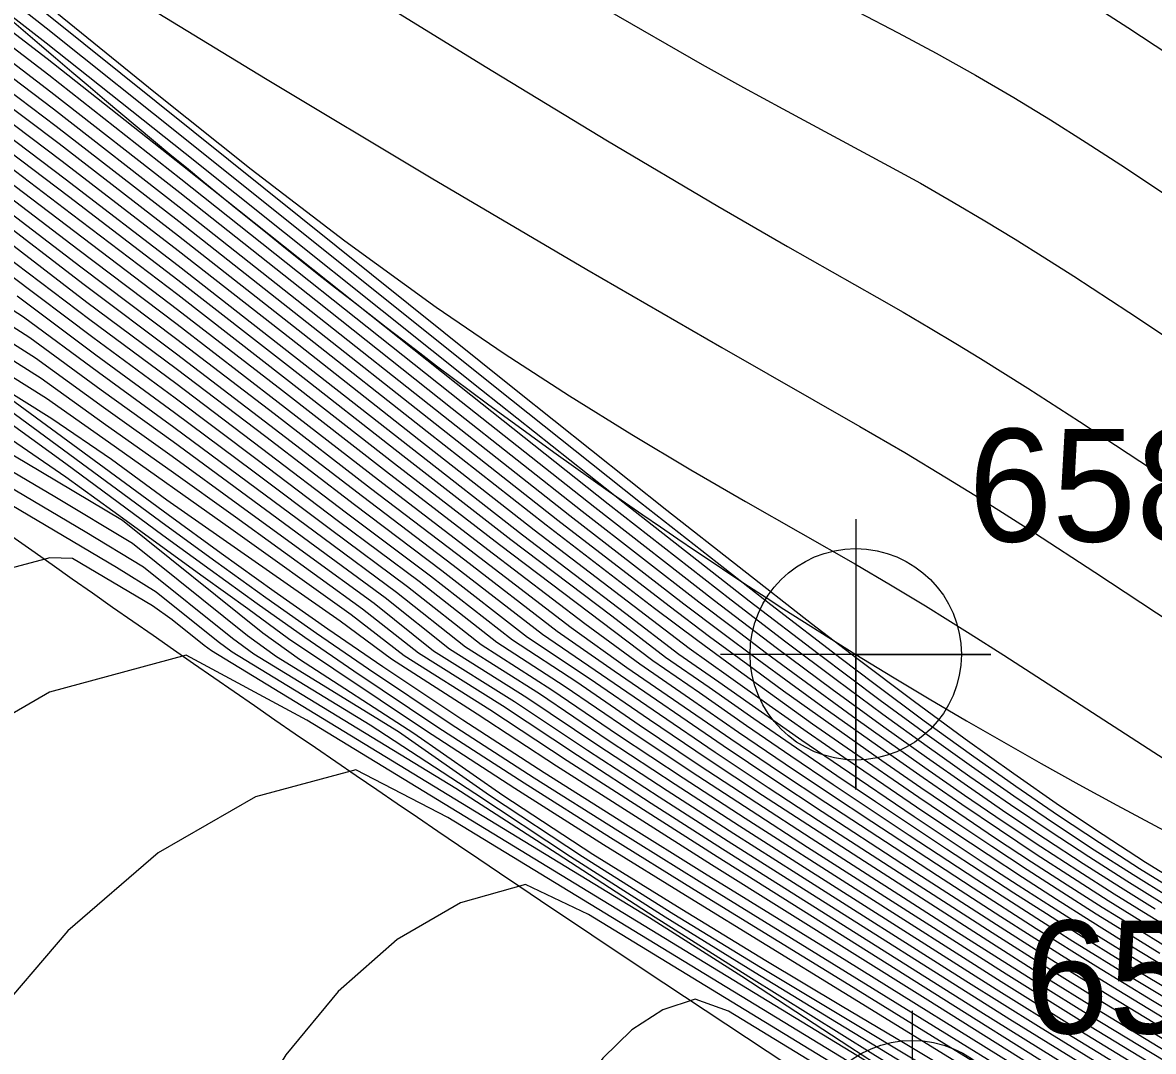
# Model space of a CAD drawing. Extents: x 2602990 to 2605851, y 618069 to 619180.
# Drawn here: x 2604165.91 to 2604190.99, y 618290.84 to 618313.65 of the extents above; entities that cross this region are included whole.
import ezdxf

# ---------------------------------------------------------------- set-up
doc = ezdxf.new("R2010")
doc.units = 0
for name, color, linetype in [('DTM Contours Major', 7, 'Continuous'), ('DTM Contours Minor', 7, 'Continuous'), ('Exist DTM Breakline', 7, 'Continuous'), ('Exist DTM Breakline Cogo Number', 7, 'Continuous'), ('Exist DTM Breakline Cogo Point CELL', 7, 'Continuous'), ('Exist DTM Breakline Underwater', 7, 'Continuous'), ('Exist DTM Breakline Underwater Cogo Number', 7, 'Continuous'), ('Exist DTM Breakline Underwater Cogo Point CELL', 7, 'Continuous')]:
    doc.layers.add(name, color=color, linetype=linetype)

# ---------------------------------------------------------------- blocks, each defined once
blk = doc.blocks.new('EXIST DTM BREAKLINE COGO POINT')
at = {"layer": 'Exist DTM Breakline Cogo Point CELL'}
blk.add_lwpolyline([(0, 0.06), (0, -0.06), (0, 0), (0.06, 0), (-0.06, 0)], dxfattribs=at)
blk.add_circle((0, 0), 0.04688, dxfattribs=at)
blk = doc.blocks.new('EXIST DTM BREAKLINE UNDERWATER COGO POINT')
at = {"layer": 'Exist DTM Breakline Underwater Cogo Point CELL'}
blk.add_lwpolyline([(0, 0.06), (0, -0.06), (0, 0), (0.06, 0), (-0.06, 0)], dxfattribs=at)
blk.add_circle((0, 0), 0.04688, dxfattribs=at)

msp = doc.modelspace()

# ---------------------------------------------------------------- linework, layer by layer
at = {"layer": 'DTM Contours Major'}
for points in [[(2604162.029, 618317.677), (2604166.782, 618313.769), (2604168.852, 618312.095), (2604170.973, 618310.404), (2604173.051, 618308.815), (2604175.083, 618307.341), (2604176.589, 618306.313), (2604178.041, 618305.372), (2604179.425, 618304.514), (2604180.73, 618303.735), (2604181.942, 618303.032), (2604184.383, 618301.64), (2604185.159, 618301.186), (2604185.934, 618300.719), (2604186.929, 618300.1), (2604187.677, 618299.624), (2604191.481, 618297.163)], [(2604164.356, 618312.404), (2604166.782, 618310.58), (2604169.359, 618308.596), (2604172.031, 618306.504), (2604174.698, 618304.407), (2604177.257, 618302.407), (2604180.694, 618299.78), (2604181.569, 618299.162), (2604182.465, 618298.52), (2604183.314, 618297.922), (2604184.125, 618297.36), (2604185.734, 618296.263), (2604186.54, 618295.723), (2604187.324, 618295.202), (2604188.092, 618294.699), (2604188.846, 618294.213), (2604189.592, 618293.74), (2604190.286, 618293.308), (2604190.977, 618292.885), (2604191.666, 618292.469)], [(2604199.984, 618285.348), (2604197.396, 618286.789), (2604196.489, 618287.298), (2604195.621, 618287.793), (2604194.775, 618288.283), (2604193.147, 618289.241), (2604191.046, 618290.503), (2604189.406, 618291.504), (2604187.728, 618292.551), (2604185.198, 618294.162), (2604183.322, 618295.362), (2604182.066, 618296.171), (2604180.74, 618297.037), (2604179.356, 618297.96), (2604177.924, 618298.94), (2604176.429, 618299.903), (2604174.7, 618301.258), (2604172.916, 618302.592), (2604171.111, 618303.956), (2604169.291, 618305.322), (2604167.466, 618306.668), (2604165.636, 618308.046)], [(2604199.117, 618283.245), (2604198.867, 618283.383), (2604194.823, 618285.815), (2604192.585, 618287.177), (2604186.597, 618290.859), (2604184.136, 618292.374), (2604180.804, 618294.42), (2604178.945, 618295.575), (2604177.031, 618296.785), (2604175.116, 618298.024), (2604173.255, 618299.267), (2604172.169, 618300.016), (2604171.111, 618300.764), (2604170.065, 618301.516), (2604169.018, 618302.28), (2604166.866, 618303.865), (2604164.974, 618305.235)], [(2604192.476, 618284.78), (2604190.939, 618285.788), (2604189.471, 618286.771), (2604188.036, 618287.726), (2604186.218, 618288.878), (2604185.921, 618289.05), (2604185.532, 618289.314), (2604181.565, 618291.731), (2604180.826, 618291.994), (2604180.109, 618291.763), (2604179.42, 618291.319), (2604178.779, 618290.69), (2604178.21, 618289.902), (2604177.733, 618288.985), (2604177.37, 618287.964), (2604177.127, 618286.806), (2604177.009, 618285.579), (2604176.992, 618284.297), (2604177.05, 618282.972), (2604177.158, 618281.62), (2604177.291, 618280.255)]]:
    msp.add_lwpolyline(points, dxfattribs=at)
at = {"layer": 'DTM Contours Minor'}
for points in [[(2604167.143, 618325.383), (2604167.838, 618324.78), (2604169.294, 618323.493), (2604170.095, 618322.815), (2604171.621, 618321.618), (2604173.311, 618320.397), (2604175.109, 618319.182), (2604176.96, 618318.005), (2604178.808, 618316.894), (2604180.598, 618315.882), (2604181.617, 618315.335), (2604182.598, 618314.824), (2604184.451, 618313.879), (2604185.327, 618313.427), (2604186.171, 618312.976), (2604187.048, 618312.486), (2604187.893, 618311.99), (2604188.71, 618311.491), (2604189.502, 618310.992), (2604190.271, 618310.495), (2604191.574, 618309.635)], [(2604171.369, 618325.396), (2604172.224, 618324.578), (2604173.408, 618323.553), (2604174.685, 618322.554), (2604176.034, 618321.591), (2604177.431, 618320.673), (2604178.854, 618319.808), (2604180.28, 618319.008), (2604181.358, 618318.442), (2604182.422, 618317.908), (2604184.499, 618316.895), (2604185.507, 618316.395), (2604186.491, 618315.884), (2604187.521, 618315.316), (2604188.521, 618314.731), (2604189.49, 618314.137), (2604190.428, 618313.539), (2604191.335, 618312.945)], [(2604165.342, 618323.009), (2604165.97, 618322.54), (2604167.285, 618321.54), (2604168.002, 618321.005), (2604169.901, 618319.653), (2604172.032, 618318.212), (2604174.302, 618316.74), (2604176.614, 618315.295), (2604178.872, 618313.935), (2604180.981, 618312.718), (2604181.9, 618312.208), (2604182.769, 618311.736), (2604185.115, 618310.478), (2604185.824, 618310.087), (2604186.553, 618309.671), (2604187.253, 618309.258), (2604187.929, 618308.847), (2604188.584, 618308.438), (2604189.225, 618308.029), (2604190.447, 618307.232), (2604192.786, 618305.68)], [(2604165.524, 618319.38), (2604167.853, 618317.886), (2604170.502, 618316.206), (2604173.323, 618314.438), (2604176.167, 618312.678), (2604178.885, 618311.026), (2604181.328, 618309.577), (2604182.877, 618308.687), (2604184.854, 618307.566), (2604185.44, 618307.23), (2604186.039, 618306.879), (2604186.609, 618306.538), (2604187.157, 618306.203), (2604188.21, 618305.543), (2604189.353, 618304.806), (2604191.232, 618303.57)], [(2604164.259, 618316.771), (2604167.64, 618314.642), (2604171.291, 618312.411), (2604174.969, 618310.211), (2604178.426, 618308.177), (2604181.418, 618306.446), (2604184.478, 618304.697), (2604185.479, 618304.115), (2604186.404, 618303.56), (2604187.258, 618303.034), (2604188.352, 618302.339), (2604189.694, 618301.464), (2604192.754, 618299.446)], [(2604163.475, 618316.208), (2604166.481, 618313.819), (2604176.852, 618305.501), (2604180.196, 618302.843), (2604183.41, 618300.33), (2604184.412, 618299.562), (2604185.664, 618298.618), (2604186.818, 618297.768), (2604187.893, 618296.998), (2604188.906, 618296.295), (2604189.876, 618295.646), (2604190.819, 618295.037), (2604191.695, 618294.493)], [(2604163.601, 618315.754), (2604166.429, 618313.532), (2604169.619, 618310.992), (2604176.387, 618305.578), (2604179.613, 618303.013), (2604182.502, 618300.75), (2604184.068, 618299.548), (2604184.791, 618299.002), (2604185.909, 618298.172), (2604186.955, 618297.414), (2604187.942, 618296.717), (2604188.884, 618296.072), (2604189.794, 618295.468), (2604190.685, 618294.896), (2604191.513, 618294.382)], [(2604163.7, 618315.325), (2604166.426, 618313.203), (2604169.516, 618310.756), (2604176.089, 618305.511), (2604179.224, 618303.022), (2604182.025, 618300.83), (2604183.552, 618299.661), (2604184.929, 618298.629), (2604185.97, 618297.867), (2604186.955, 618297.161), (2604187.895, 618296.505), (2604188.799, 618295.891), (2604189.678, 618295.312), (2604190.543, 618294.759), (2604191.347, 618294.26)], [(2604163.791, 618314.904), (2604166.448, 618312.853), (2604169.456, 618310.483), (2604175.848, 618305.394), (2604178.896, 618302.978), (2604181.622, 618300.85), (2604182.838, 618299.919), (2604183.952, 618299.082), (2604184.989, 618298.318), (2604185.976, 618297.604), (2604186.919, 618296.937), (2604187.824, 618296.312), (2604188.701, 618295.721), (2604189.557, 618295.159), (2604190.401, 618294.621), (2604191.186, 618294.132)], [(2604163.882, 618314.485), (2604166.486, 618312.49), (2604169.418, 618310.189), (2604175.634, 618305.252), (2604178.599, 618302.906), (2604181.255, 618300.838), (2604182.623, 618299.797), (2604183.863, 618298.874), (2604185.01, 618298.039), (2604185.957, 618297.363), (2604186.866, 618296.726), (2604187.744, 618296.124), (2604188.598, 618295.552), (2604189.435, 618295.006), (2604190.261, 618294.479), (2604191.03, 618294.001)], [(2604163.978, 618314.064), (2604166.534, 618312.118), (2604169.395, 618309.882), (2604172.412, 618307.495), (2604175.436, 618305.095), (2604178.318, 618302.82), (2604180.909, 618300.808), (2604181.682, 618300.22), (2604182.412, 618299.672), (2604183.104, 618299.158), (2604184.397, 618298.216), (2604185.009, 618297.779), (2604185.923, 618297.133), (2604186.805, 618296.521), (2604187.661, 618295.94), (2604188.495, 618295.384), (2604189.314, 618294.85), (2604190.123, 618294.336), (2604190.877, 618293.867), (2604191.629, 618293.41)], [(2604163.094, 618313.69), (2604166.715, 618310.97), (2604169.363, 618308.922), (2604172.122, 618306.756), (2604174.878, 618304.583), (2604177.518, 618302.516), (2604179.928, 618300.664), (2604180.884, 618299.949), (2604181.781, 618299.289), (2604182.628, 618298.677), (2604183.432, 618298.106), (2604184.2, 618297.568), (2604185.786, 618296.477), (2604186.607, 618295.921), (2604187.408, 618295.387), (2604188.191, 618294.872), (2604188.961, 618294.375), (2604189.723, 618293.892), (2604190.431, 618293.45), (2604191.137, 618293.019)], [(2604164.077, 618313.641), (2604166.589, 618311.739), (2604169.38, 618309.567), (2604172.311, 618307.254), (2604175.245, 618304.929), (2604178.046, 618302.723), (2604180.576, 618300.766), (2604181.413, 618300.133), (2604182.202, 618299.544), (2604182.948, 618298.995), (2604183.658, 618298.481), (2604184.994, 618297.531), (2604185.882, 618296.91), (2604186.741, 618296.32), (2604187.576, 618295.756), (2604188.393, 618295.215), (2604189.195, 618294.694), (2604189.988, 618294.189), (2604190.727, 618293.73), (2604191.463, 618293.281)], [(2604164.182, 618313.215), (2604166.65, 618311.356), (2604169.37, 618309.246), (2604172.215, 618307.007), (2604175.06, 618304.758), (2604177.78, 618302.621), (2604180.25, 618300.718), (2604181.148, 618300.042), (2604181.992, 618299.416), (2604182.789, 618298.835), (2604183.547, 618298.291), (2604184.969, 618297.291), (2604185.835, 618296.692), (2604186.675, 618296.12), (2604187.492, 618295.571), (2604188.291, 618295.044), (2604189.077, 618294.535), (2604189.855, 618294.041), (2604190.578, 618293.591), (2604191.299, 618293.151)], [(2604164.442, 618312.006), (2604166.851, 618310.19), (2604169.355, 618308.268), (2604171.94, 618306.25), (2604174.518, 618304.228), (2604176.998, 618302.296), (2604179.292, 618300.548), (2604180.464, 618299.645), (2604181.355, 618299.036), (2604182.299, 618298.366), (2604183.194, 618297.741), (2604184.048, 618297.155), (2604185.682, 618296.051), (2604187.241, 618295.016), (2604187.993, 618294.525), (2604188.733, 618294.05), (2604189.463, 618293.588), (2604190.141, 618293.165), (2604190.817, 618292.75), (2604192.166, 618291.941), (2604193.522, 618291.147), (2604194.63, 618290.511), (2604195.776, 618289.867), (2604196.19, 618289.641)], [(2604191.977, 618291.82), (2604190.658, 618292.614), (2604189.998, 618293.02), (2604189.334, 618293.434), (2604188.62, 618293.886), (2604187.896, 618294.351), (2604186.404, 618295.326), (2604184.828, 618296.375), (2604183.969, 618296.952), (2604183.072, 618297.562), (2604182.131, 618298.213), (2604181.14, 618298.911), (2604180.172, 618299.573), (2604178.976, 618300.488), (2604176.74, 618302.185), (2604174.339, 618304.048), (2604171.85, 618305.995), (2604169.351, 618307.94), (2604166.921, 618309.798), (2604164.545, 618311.592)], [(2604191.79, 618291.699), (2604190.5, 618292.478), (2604189.206, 618293.279), (2604188.507, 618293.721), (2604187.076, 618294.643), (2604185.575, 618295.629), (2604183.889, 618296.751), (2604182.949, 618297.385), (2604181.962, 618298.061), (2604180.922, 618298.788), (2604179.886, 618299.497), (2604176.483, 618302.072), (2604174.16, 618303.868), (2604171.76, 618305.74), (2604169.347, 618307.611), (2604166.991, 618309.406), (2604164.656, 618311.174)], [(2604192.237, 618291.2), (2604190.972, 618291.957), (2604189.712, 618292.729), (2604188.395, 618293.555), (2604186.995, 618294.456), (2604184.747, 618295.929), (2604183.809, 618296.55), (2604182.825, 618297.209), (2604181.791, 618297.911), (2604180.703, 618298.666), (2604179.597, 618299.425), (2604178.377, 618300.321), (2604176.226, 618301.958), (2604173.982, 618303.687), (2604171.669, 618305.484), (2604169.343, 618307.282), (2604164.779, 618310.743)], [(2604191.417, 618291.456), (2604190.186, 618292.202), (2604188.951, 618292.968), (2604187.606, 618293.822), (2604186.202, 618294.73), (2604183.728, 618296.351), (2604182.7, 618297.034), (2604181.619, 618297.763), (2604179.314, 618299.346), (2604178.075, 618300.233), (2604173.804, 618303.506), (2604171.577, 618305.229), (2604169.337, 618306.954), (2604167.13, 618308.621), (2604164.904, 618310.315)], [(2604191.232, 618291.333), (2604190.029, 618292.064), (2604188.824, 618292.811), (2604187.51, 618293.644), (2604185.413, 618294.999), (2604183.647, 618296.152), (2604182.574, 618296.86), (2604181.445, 618297.615), (2604179.031, 618299.27), (2604177.763, 618300.152), (2604175.715, 618301.728), (2604173.626, 618303.324), (2604171.485, 618304.974), (2604169.33, 618306.626), (2604167.199, 618308.229), (2604165.043, 618309.871)], [(2604191.639, 618290.853), (2604189.873, 618291.924), (2604188.698, 618292.654), (2604187.414, 618293.467), (2604185.359, 618294.79), (2604183.565, 618295.954), (2604182.447, 618296.686), (2604181.27, 618297.469), (2604180.036, 618298.308), (2604178.75, 618299.191), (2604177.439, 618300.083), (2604175.46, 618301.611), (2604173.448, 618303.142), (2604171.392, 618304.719), (2604169.323, 618306.299), (2604167.268, 618307.838), (2604165.183, 618309.43)], [(2604193.494, 618286.142), (2604190.1, 618288.226), (2604187.907, 618289.558), (2604185.485, 618291.006), (2604184.052, 618291.856), (2604182.396, 618292.848), (2604180.532, 618293.983), (2604178.559, 618295.204), (2604176.559, 618296.515), (2604174.588, 618297.89), (2604172.048, 618299.528), (2604171.234, 618300.113), (2604168.119, 618302.614), (2604165.961, 618303.898), (2604156.937, 618309.231)], [(2604191.441, 618290.737), (2604189.717, 618291.785), (2604188.571, 618292.496), (2604187.318, 618293.289), (2604184.581, 618295.048), (2604182.32, 618296.514), (2604181.095, 618297.324), (2604179.811, 618298.191), (2604178.473, 618299.111), (2604177.108, 618300.019), (2604175.206, 618301.494), (2604173.27, 618302.959), (2604171.299, 618304.464), (2604169.313, 618305.973), (2604167.334, 618307.447), (2604165.329, 618308.981)], [(2604192.489, 618288.678), (2604189.76, 618290.339), (2604187.81, 618291.546), (2604183.006, 618294.576), (2604181.559, 618295.493), (2604180.029, 618296.474), (2604178.441, 618297.51), (2604176.822, 618298.592), (2604175.024, 618299.713), (2604173.703, 618300.772), (2604172.216, 618301.851), (2604170.726, 618302.939), (2604169.224, 618304.03), (2604167.699, 618305.117), (2604166.19, 618306.211), (2604162.52, 618308.544)], [(2604191.243, 618290.62), (2604189.561, 618291.645), (2604188.445, 618292.338), (2604186.588, 618293.515), (2604183.403, 618295.559), (2604182.193, 618296.342), (2604180.918, 618297.18), (2604179.584, 618298.075), (2604178.199, 618299.028), (2604176.771, 618299.958), (2604174.952, 618301.376), (2604173.093, 618302.776), (2604171.205, 618304.21), (2604169.303, 618305.647), (2604167.401, 618307.057), (2604165.485, 618308.512)], [(2604199.564, 618282.151), (2604198.456, 618282.842), (2604189.914, 618288.096), (2604187.732, 618289.424), (2604182.273, 618292.703), (2604180.353, 618293.878), (2604178.324, 618295.157), (2604176.262, 618296.515), (2604174.245, 618297.925), (2604171.537, 618299.59), (2604170.896, 618300.054), (2604168.346, 618302.102), (2604166.623, 618303.132), (2604163.057, 618305.235), (2604159.445, 618307.371), (2604157.565, 618308.199), (2604154.032, 618307.163), (2604150.179, 618305.083), (2604146.158, 618302.243), (2604142.116, 618298.925), (2604138.204, 618295.412), (2604134.572, 618291.986), (2604132.198, 618289.704), (2604130.078, 618287.602)], [(2604191.421, 618289.086), (2604189.101, 618290.507), (2604187.167, 618291.71), (2604181.435, 618295.323), (2604179.853, 618296.334), (2604178.214, 618297.398), (2604176.549, 618298.503), (2604174.691, 618299.666), (2604173.448, 618300.646), (2604170.628, 618302.682), (2604169.2, 618303.707), (2604167.747, 618304.731), (2604166.319, 618305.76), (2604162.532, 618308.152)], [(2604192.818, 618288.96), (2604190.651, 618290.269), (2604189.095, 618291.222), (2604187.504, 618292.214), (2604183.162, 618294.969), (2604181.811, 618295.831), (2604180.384, 618296.754), (2604178.899, 618297.734), (2604177.373, 618298.765), (2604175.732, 618299.803), (2604174.199, 618301.018), (2604172.565, 618302.224), (2604170.921, 618303.448), (2604169.264, 618304.676), (2604167.591, 618305.892), (2604165.924, 618307.12), (2604164.191, 618308.233)], [(2604192.653, 618288.819), (2604190.454, 618290.152), (2604188.44, 618291.391), (2604186.834, 618292.398), (2604183.082, 618294.773), (2604181.683, 618295.663), (2604180.204, 618296.615), (2604178.667, 618297.623), (2604177.095, 618298.68), (2604175.377, 618299.759), (2604173.947, 618300.897), (2604172.386, 618302.04), (2604169.243, 618304.354), (2604167.648, 618305.504), (2604166.063, 618306.664), (2604164.283, 618307.802)], [(2604192.982, 618289.1), (2604190.848, 618290.386), (2604189.251, 618291.364), (2604187.616, 618292.383), (2604184.459, 618294.39), (2604181.938, 618296.001), (2604180.562, 618296.895), (2604179.127, 618297.846), (2604177.648, 618298.852), (2604176.082, 618299.852), (2604174.448, 618301.138), (2604172.74, 618302.408), (2604171.016, 618303.702), (2604169.278, 618304.999), (2604167.53, 618306.28), (2604165.784, 618307.583)], [(2604191.232, 618288.962), (2604188.474, 618290.656), (2604186.541, 618291.864), (2604181.313, 618295.152), (2604179.678, 618296.192), (2604177.987, 618297.284), (2604176.274, 618298.412), (2604174.372, 618299.61), (2604173.196, 618300.517), (2604170.523, 618302.424), (2604167.809, 618304.35), (2604166.436, 618305.313), (2604164.482, 618306.539)], [(2604191.043, 618288.838), (2604188.32, 618290.515), (2604185.929, 618292.009), (2604181.19, 618294.979), (2604179.5, 618296.048), (2604177.753, 618297.167), (2604175.99, 618298.318), (2604174.088, 618299.534), (2604172.948, 618300.376), (2604169.108, 618303.062), (2604167.878, 618303.965), (2604166.552, 618304.868), (2604164.529, 618306.132)], [(2604191.836, 618288.117), (2604188.163, 618290.373), (2604184.189, 618292.837), (2604181.033, 618294.785), (2604179.283, 618295.876), (2604177.48, 618297.017), (2604175.67, 618298.187), (2604173.899, 618299.366), (2604172.679, 618300.203), (2604171.489, 618301.04), (2604170.313, 618301.882), (2604169.138, 618302.735), (2604164.899, 618305.841)], [(2604203.197, 618279.55), (2604201.431, 618280.689), (2604199.634, 618281.834), (2604197.686, 618283.053), (2604189.729, 618287.963), (2604186.846, 618289.725), (2604183.96, 618291.477), (2604182.157, 618292.578), (2604180.163, 618293.815), (2604178.063, 618295.153), (2604175.941, 618296.558), (2604173.615, 618298.074), (2604171.038, 618299.644), (2604170.566, 618299.991), (2604168.59, 618301.578), (2604167.293, 618302.358), (2604161.952, 618305.512)], [(2604193.796, 618286.682), (2604190.668, 618288.593), (2604186.71, 618291.031), (2604184.16, 618292.607), (2604180.915, 618294.604), (2604179.111, 618295.727), (2604177.253, 618296.901), (2604175.392, 618298.104), (2604173.578, 618299.313), (2604172.426, 618300.105), (2604171.302, 618300.897), (2604170.193, 618301.693), (2604169.084, 618302.5), (2604164.927, 618305.556)], [(2604214.611, 618273.604), (2604212.262, 618274.864), (2604211.603, 618275.153), (2604210.718, 618275.658), (2604208.914, 618276.808), (2604207.192, 618277.87), (2604205.42, 618278.987), (2604201.894, 618281.231), (2604200.223, 618282.282), (2604199.415, 618282.798), (2604198.729, 618283.202), (2604194.75, 618285.611), (2604191.347, 618287.694), (2604184.123, 618292.138), (2604180.709, 618294.234), (2604178.796, 618295.423), (2604176.823, 618296.67), (2604174.847, 618297.951), (2604171.805, 618299.984), (2604170.903, 618300.649), (2604169.912, 618301.359), (2604167.906, 618302.816), (2604166.867, 618303.575), (2604165.037, 618304.822)], [(2604206.81, 618276.933), (2604205.168, 618277.991), (2604201.268, 618280.514), (2604199.429, 618281.69), (2604197.582, 618282.851), (2604189.543, 618287.828), (2604184.769, 618290.779), (2604182.019, 618292.495), (2604179.942, 618293.812), (2604177.766, 618295.22), (2604175.516, 618296.667), (2604170.558, 618299.688), (2604170.241, 618299.92), (2604168.871, 618301.02), (2604167.992, 618301.569), (2604164.464, 618303.654)], [(2604210.421, 618274.35), (2604208.989, 618275.246), (2604207.083, 618276.465), (2604201.098, 618280.343), (2604199.218, 618281.549), (2604197.481, 618282.643), (2604190.597, 618286.913), (2604187.822, 618288.649), (2604186.175, 618289.695), (2604184.258, 618290.932), (2604181.859, 618292.499), (2604179.81, 618293.8), (2604170.097, 618299.719), (2604169.936, 618299.836), (2604169.226, 618300.405), (2604168.787, 618300.721), (2604167.016, 618301.768), (2604166.51, 618301.785), (2604165.653, 618301.557)], [(2604191.734, 618285.763), (2604190.431, 618286.604), (2604189.166, 618287.471), (2604187.946, 618288.373), (2604187.356, 618288.838), (2604187.063, 618289.077), (2604186.663, 618289.318), (2604186.383, 618289.477), (2604186.175, 618289.609), (2604185.49, 618290.089), (2604172.21, 618298.181), (2604169.534, 618299.624), (2604166.505, 618298.807), (2604163.569, 618297.107)], [(2604210.855, 618273.445), (2604209.007, 618274.63), (2604202.797, 618278.668), (2604200.713, 618280.01), (2604198.725, 618281.268), (2604197.222, 618282.198), (2604194.338, 618283.954), (2604192.919, 618284.823), (2604191.529, 618285.697), (2604190.176, 618286.582), (2604188.867, 618287.489), (2604187.608, 618288.425), (2604187.346, 618288.63), (2604187.034, 618288.855), (2604186.695, 618289.068), (2604186.213, 618289.343), (2604186.048, 618289.451), (2604185.482, 618289.844), (2604175.338, 618296.025), (2604173.298, 618297.081), (2604171.075, 618296.481), (2604168.915, 618295.239), (2604166.906, 618293.51), (2604165.137, 618291.444)], [(2604191.28, 618285.688), (2604189.871, 618286.622), (2604188.519, 618287.563), (2604187.081, 618288.578), (2604186.578, 618288.897), (2604186.057, 618289.204), (2604185.933, 618289.284), (2604185.586, 618289.528), (2604185.402, 618289.643), (2604178.458, 618293.875), (2604177.062, 618294.538), (2604175.618, 618294.136), (2604174.214, 618293.32), (2604172.905, 618292.17), (2604171.743, 618290.766), (2604170.783, 618289.189), (2604170.078, 618287.522), (2604169.737, 618286.233), (2604169.544, 618284.94), (2604169.471, 618283.642), (2604169.488, 618282.341), (2604169.565, 618281.038), (2604169.671, 618279.734)]]:
    msp.add_lwpolyline(points, dxfattribs=at)
at = {"layer": 'Exist DTM Breakline'}
msp.add_spline([(2604056.195, 618608.101), (2604070.612, 618564.846), (2604060.948, 618498.617), (2604052.223, 618447.183), (2604051.568, 618445.166), (2604051.779, 618438.355), (2604056.316, 618420.051), (2604056.045, 618414.227), (2604060.112, 618404.174), (2604065.814, 618393.977), (2604079.591, 618374.932), (2604102.645, 618354.376), (2604129.573, 618330.438), (2604185.644, 618288.739), (2604229.181, 618260.22), (2604259.941, 618240.43), (2604275.412, 618231.212), (2604276.014, 618212.47)], degree=3, dxfattribs=at)
at = {"layer": 'Exist DTM Breakline Underwater'}
msp.add_spline([(2604068.235, 618404.026), (2604081.862, 618390.481), (2604106.657, 618363.116), (2604137.711, 618338.436), (2604184.389, 618299.643), (2604239.062, 618271.475), (2604260.626, 618254.325), (2604289.805, 618238.046)], degree=3, dxfattribs=at)

# ---------------------------------------------------------------- block references
at = {"layer": 'Exist DTM Breakline Cogo Point CELL', "xscale": 50, "yscale": 50}
msp.add_blockref('EXIST DTM BREAKLINE COGO POINT', (2604185.644, 618288.739), dxfattribs=at)
at = {"layer": 'Exist DTM Breakline Underwater Cogo Point CELL', "xscale": 50, "yscale": 50}
msp.add_blockref('EXIST DTM BREAKLINE UNDERWATER COGO POINT', (2604184.389, 618299.643), dxfattribs=at)

# ---------------------------------------------------------------- texts
at = {"layer": 'Exist DTM Breakline Cogo Number'}
msp.add_text('657', height=2.5, dxfattribs=at).set_placement((2604188.144, 618291.239))
at = {"layer": 'Exist DTM Breakline Underwater Cogo Number'}
msp.add_text('658', height=2.5, dxfattribs=at).set_placement((2604186.889, 618302.143))

doc.saveas('drawing.dxf')
